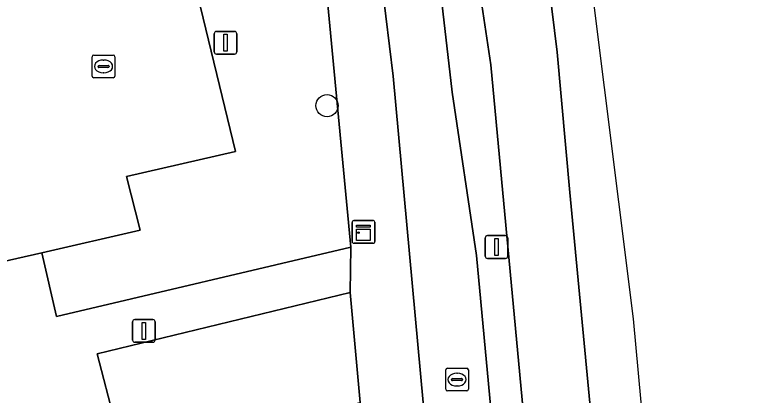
# Model space of a CAD drawing. Extents: x 159716 to 160783, y 383290 to 384031.
# Drawn here: x 160653.84 to 160685.99, y 383458.15 to 383474.9 of the extents above; entities that cross this region are included whole.
import ezdxf

# ---------------------------------------------------------------- set-up
doc = ezdxf.new("R2010")
doc.units = 0
for name, color, linetype in [('IMGEO_Berm_open', 7, 'Continuous'), ('IMGEO_Boom', 7, 'Continuous'), ('IMGEO_Fietspad_gesloten', 7, 'Continuous'), ('IMGEO_Groenvoorziening', 7, 'Continuous'), ('IMGEO_Kast', 7, 'Continuous'), ('IMGEO_Kolk', 7, 'Continuous'), ('IMGEO_Lichtmast', 7, 'Continuous'), ('IMGEO_Parkeervlak_open', 7, 'Continuous'), ('IMGEO_Rijbaan_lokaal_gesloten', 7, 'Continuous'), ('IMGEO_Rioolput', 7, 'Continuous'), ('IMGEO_Voetpad_open', 7, 'Continuous')]:
    doc.layers.add(name, color=color, linetype=linetype)

msp = doc.modelspace()

# ---------------------------------------------------------------- linework, layer by layer
at = {"layer": 'IMGEO_Berm_open'}
for points in [[(160674.788, 383472.682), (160674.048, 383477.684), (160670.411, 383500), (160670.384, 383500.166), (160670.097, 383502.322), (160669.878, 383504.384)], [(160669.325, 383500), (160669.616, 383497.819), (160670.363, 383492.142), (160672.113, 383479.631), (160672.42, 383477.341), (160673.091, 383471.483), (160674.164, 383464.304), (160680.195, 383399.717), (160680.963, 383386.524), (160681.376, 383377.667), (160681.827, 383362.938), (160683.056, 383331.059), (160683.062, 383310.21), (160685.428, 383309.994), (160683.357, 383364.181), (160682.54, 383383.464)], [(160681.397, 383402.031), (160674.788, 383472.682)]]:
    msp.add_lwpolyline(points, dxfattribs=at)
at = {"layer": 'IMGEO_Boom'}
msp.add_circle((160667.584, 383470.893), 0.489, dxfattribs=at)
at = {"layer": 'IMGEO_Fietspad_gesloten'}
for points in [[(160674.164, 383464.304), (160673.091, 383471.483), (160672.42, 383477.341), (160672.113, 383479.631), (160670.363, 383492.142), (160669.616, 383497.819), (160669.325, 383500)], [(160667.909, 383491.678), (160669.898, 383477.299), (160670.004, 383476.157), (160670.486, 383472.182), (160673.27, 383442.049), (160676.932, 383402.415)], [(160680.111, 383310.563), (160679.963, 383309.844), (160683.062, 383310.21), (160683.056, 383331.059), (160681.827, 383362.938), (160681.376, 383377.667), (160680.963, 383386.524), (160680.195, 383399.717), (160674.164, 383464.304)]]:
    msp.add_lwpolyline(points, dxfattribs=at)
at = {"layer": 'IMGEO_Groenvoorziening'}
msp.add_lwpolyline([(160662.724, 383499.793), (160656.448, 383498.292), (160656.457, 383498.154), (160663.552, 383468.876), (160658.764, 383467.783), (160659.364, 383465.421), (160655.037, 383464.416), (160655.689, 383461.619), (160668.627, 383464.664), (160665.489, 383497.736)], dxfattribs=at)
at = {"layer": 'IMGEO_Kast'}
for p, q in [((160668.686, 383464.916), (160668.686, 383465.757)), ((160668.686, 383465.757), (160668.686, 383464.916)), ((160668.761, 383465.841), (160669.602, 383465.841)), ((160669.602, 383465.841), (160668.761, 383465.841)), ((160669.686, 383465.766), (160669.686, 383464.925)), ((160669.686, 383464.925), (160669.686, 383465.766)), ((160669.611, 383464.841), (160668.77, 383464.841)), ((160668.77, 383464.841), (160669.611, 383464.841))]:
    msp.add_line(p, q, dxfattribs=at)
for points in [[(160668.881, 383465.631), (160669.481, 383465.631), (160669.481, 383465.546), (160668.881, 383465.546), (160668.881, 383465.631)], [(160668.881, 383465.456), (160669.481, 383465.456), (160669.481, 383464.967), (160668.881, 383464.967), (160668.881, 383465.456)]]:
    msp.add_lwpolyline(points, dxfattribs=at)
msp.add_circle((160668.965, 383465.305), 0.0377, dxfattribs=at)
for centre, start, end in [((160668.764, 383465.763), 92.4484, 184.2845), ((160668.764, 383465.763), 92.4484, 184.2845), ((160669.608, 383465.763), 2.4484, 94.2845), ((160669.608, 383465.763), 2.4484, 94.2845), ((160668.764, 383464.919), 182.4484, 274.2845), ((160668.764, 383464.919), 182.4484, 274.2845), ((160669.608, 383464.919), 272.4484, 4.2845), ((160669.608, 383464.919), 272.4484, 4.2845)]:
    msp.add_arc(centre, 0.0779, start, end, dxfattribs=at)
at = {"layer": 'IMGEO_Kolk'}
for p, q in [((160657.326, 383473.116), (160658.178, 383473.116)), ((160657.251, 383472.19), (160657.251, 383473.042)), ((160657.739, 383472.896), (160657.764, 383472.896)), ((160658.252, 383473.042), (160658.252, 383472.19)), ((160657.51, 383472.61), (160657.51, 383472.622)), ((160657.948, 383472.573), (160657.55, 383472.573)), ((160657.553, 383472.659), (160657.951, 383472.659)), ((160657.994, 383472.622), (160657.994, 383472.61)), ((160657.762, 383472.336), (160657.737, 383472.336)), ((160658.178, 383472.116), (160657.326, 383472.116))]:
    msp.add_line(p, q, dxfattribs=at)
for points in [[(160657.326, 383473.116), (160658.178, 383473.116)], [(160657.251, 383472.19), (160657.251, 383473.042)], [(160658.252, 383473.042), (160658.252, 383472.19)], [(160658.178, 383472.116), (160657.326, 383472.116)]]:
    msp.add_lwpolyline(points, dxfattribs=at)
for centre, radius, start, end in [((160657.328, 383473.04), 0.0765, 91.552, 178.448), ((160657.328, 383473.04), 0.0765, 91.552, 178.448), ((160658.176, 383473.04), 0.0765, 1.552, 88.448), ((160658.176, 383473.04), 0.0765, 1.552, 88.448), ((160657.55, 383472.619), 0.0403, 85.8775, 175.7526), ((160657.547, 383472.609), 0.0366, 178.938, 274.7102), ((160657.951, 383472.616), 0.043, 264.8664, 352.4533), ((160657.955, 383472.621), 0.0386, 1.7309, 96.639), ((160657.328, 383472.192), 0.0765, 181.552, 268.448), ((160657.328, 383472.192), 0.0765, 181.552, 268.448), ((160658.176, 383472.192), 0.0765, 271.552, 358.448), ((160658.176, 383472.192), 0.0765, 271.552, 358.448)]:
    msp.add_arc(centre, radius, start, end, dxfattribs=at)
for centre, major_axis, ratio, start_param, end_param in [((160657.738, 383472.616), (-0.387, 0.002), 0.722429, 4.712389, 7.853982), ((160657.763, 383472.616), (-0.39, 0.002), 0.717154, 1.570796, 4.712389)]:
    msp.add_ellipse(centre, major_axis=major_axis, ratio=ratio, start_param=start_param, end_param=end_param, dxfattribs=at)
at = {"layer": 'IMGEO_Lichtmast'}
for p, q in [((160662.721, 383474.157), (160663.511, 383474.157)), ((160663.511, 383474.157), (160662.721, 383474.157)), ((160662.621, 383473.257), (160662.621, 383474.057)), ((160662.621, 383474.057), (160662.621, 383473.257)), ((160663.611, 383474.057), (160663.611, 383473.257)), ((160663.611, 383473.257), (160663.611, 383474.057)), ((160663.511, 383473.157), (160662.721, 383473.157)), ((160662.721, 383473.157), (160663.511, 383473.157)), ((160674.542, 383464.276), (160674.542, 383465.076)), ((160674.542, 383465.076), (160674.542, 383464.276)), ((160674.642, 383465.176), (160675.432, 383465.176)), ((160675.432, 383465.176), (160674.642, 383465.176)), ((160675.532, 383465.076), (160675.532, 383464.276)), ((160675.532, 383464.276), (160675.532, 383465.076)), ((160675.432, 383464.176), (160674.642, 383464.176)), ((160674.642, 383464.176), (160675.432, 383464.176)), ((160659.031, 383460.586), (160659.031, 383461.386)), ((160659.031, 383461.386), (160659.031, 383460.586)), ((160659.131, 383461.486), (160659.921, 383461.486)), ((160659.921, 383461.486), (160659.131, 383461.486)), ((160660.021, 383461.386), (160660.021, 383460.586)), ((160660.021, 383460.586), (160660.021, 383461.386)), ((160659.921, 383460.486), (160659.131, 383460.486)), ((160659.131, 383460.486), (160659.921, 383460.486))]:
    msp.add_line(p, q, dxfattribs=at)
for points in [[(160663.041, 383474.032), (160663.191, 383474.032), (160663.191, 383473.282), (160663.041, 383473.282), (160663.041, 383474.032)], [(160674.962, 383465.051), (160675.112, 383465.051), (160675.112, 383464.301), (160674.962, 383464.301), (160674.962, 383465.051)], [(160659.451, 383461.361), (160659.601, 383461.361), (160659.601, 383460.611), (160659.451, 383460.611), (160659.451, 383461.361)]]:
    msp.add_lwpolyline(points, dxfattribs=at)
for centre, start, end in [((160662.721, 383474.057), 90, 180), ((160662.721, 383474.057), 90, 180), ((160663.511, 383474.057), 0, 90), ((160663.511, 383474.057), 360, 90), ((160662.721, 383473.257), 180, 270), ((160662.721, 383473.257), 180, 270), ((160663.511, 383473.257), 270, 0), ((160663.511, 383473.257), 270, 0), ((160674.642, 383465.076), 90, 180), ((160674.642, 383465.076), 90, 180), ((160675.432, 383465.076), 0, 90), ((160675.432, 383465.076), 360, 90), ((160674.642, 383464.276), 180, 270), ((160674.642, 383464.276), 180, 270), ((160675.432, 383464.276), 270, 0), ((160675.432, 383464.276), 270, 0), ((160659.131, 383461.386), 90, 180), ((160659.131, 383461.386), 90, 180), ((160659.921, 383461.386), 0, 90), ((160659.921, 383461.386), 360, 90), ((160659.131, 383460.586), 180, 270), ((160659.131, 383460.586), 180, 270), ((160659.921, 383460.586), 270, 0), ((160659.921, 383460.586), 270, 0)]:
    msp.add_arc(centre, 0.1, start, end, dxfattribs=at)
at = {"layer": 'IMGEO_Parkeervlak_open'}
for points in [[(160645.339, 383495.567), (160640.944, 383494.558), (160648.602, 383462.965), (160650.618, 383463.422), (160655.037, 383464.416), (160659.364, 383465.421), (160658.764, 383467.783), (160663.552, 383468.876), (160656.457, 383498.154), (160652.12, 383497.109)], [(160656.88, 383454.683), (160669.042, 383457.837), (160668.594, 383462.677), (160657.468, 383459.978), (160658.252, 383456.992)]]:
    msp.add_lwpolyline(points, dxfattribs=at)
at = {"layer": 'IMGEO_Rijbaan_lokaal_gesloten'}
for points in [[(160690.823, 383309.426), (160690.846, 383309.913), (160687.429, 383392.401), (160681.062, 383461.517), (160675.323, 383507.364), (160675.457, 383514.427), (160675.636, 383523.856), (160678.578, 383539.845), (160686.295, 383560.103), (160695.17, 383577.128), (160696.528, 383578.802), (160709.688, 383595.022)], [(160682.838, 383418.529), (160680.144, 383447.35), (160678.264, 383467.07), (160677.704, 383473.245), (160676.992, 383479.098), (160675.922, 383485.772), (160674.506, 383494.798), (160673.515, 383501.492), (160673.287, 383503.494), (160673.051, 383505.508), (160672.874, 383507.545), (160672.768, 383509.543), (160672.701, 383511.529), (160672.693, 383514.746)], [(160672.693, 383514.746), (160672.701, 383511.529), (160672.768, 383509.543), (160672.874, 383507.545), (160673.051, 383505.508), (160673.287, 383503.494), (160673.515, 383501.492), (160674.506, 383494.798), (160675.922, 383485.772), (160676.992, 383479.098), (160677.704, 383473.245), (160678.264, 383467.07), (160680.144, 383447.35), (160682.838, 383418.529)], [(160669.878, 383504.384), (160670.097, 383502.322), (160670.384, 383500.166), (160670.411, 383500), (160674.048, 383477.684), (160674.788, 383472.682), (160681.397, 383402.031)]]:
    msp.add_lwpolyline(points, dxfattribs=at)
at = {"layer": 'IMGEO_Rioolput'}
for p, q in [((160672.878, 383459.347), (160673.73, 383459.347)), ((160672.803, 383458.421), (160672.803, 383459.273)), ((160673.291, 383459.127), (160673.316, 383459.127)), ((160673.804, 383459.273), (160673.804, 383458.421)), ((160673.062, 383458.841), (160673.062, 383458.853)), ((160673.5, 383458.804), (160673.102, 383458.804)), ((160673.105, 383458.89), (160673.503, 383458.89)), ((160673.546, 383458.853), (160673.546, 383458.841)), ((160673.73, 383458.347), (160672.878, 383458.347)), ((160673.314, 383458.567), (160673.289, 383458.567))]:
    msp.add_line(p, q, dxfattribs=at)
for points in [[(160672.878, 383459.347), (160673.73, 383459.347)], [(160672.803, 383458.421), (160672.803, 383459.273)], [(160673.804, 383459.273), (160673.804, 383458.421)], [(160673.73, 383458.347), (160672.878, 383458.347)]]:
    msp.add_lwpolyline(points, dxfattribs=at)
for centre, radius, start, end in [((160672.88, 383459.271), 0.0765, 91.552, 178.448), ((160672.88, 383459.271), 0.0765, 91.552, 178.448), ((160673.728, 383459.271), 0.0765, 1.552, 88.448), ((160673.728, 383459.271), 0.0765, 1.552, 88.448), ((160673.102, 383458.85), 0.0403, 85.8775, 175.7526), ((160673.099, 383458.84), 0.0366, 178.938, 274.7102), ((160673.503, 383458.847), 0.043, 264.8664, 352.4533), ((160673.507, 383458.852), 0.0386, 1.7309, 96.639), ((160672.88, 383458.423), 0.0765, 181.552, 268.448), ((160672.88, 383458.423), 0.0765, 181.552, 268.448), ((160673.728, 383458.423), 0.0765, 271.552, 358.448), ((160673.728, 383458.423), 0.0765, 271.552, 358.448)]:
    msp.add_arc(centre, radius, start, end, dxfattribs=at)
for centre, major_axis, ratio, start_param, end_param in [((160673.29, 383458.847), (-0.387, 0.002), 0.722429, 4.712389, 7.853982), ((160673.315, 383458.847), (-0.39, 0.002), 0.717154, 1.570796, 4.712389)]:
    msp.add_ellipse(centre, major_axis=major_axis, ratio=ratio, start_param=start_param, end_param=end_param, dxfattribs=at)
at = {"layer": 'IMGEO_Voetpad_open'}
for points in [[(160665.489, 383497.736), (160668.627, 383464.664), (160668.594, 383462.677), (160669.042, 383457.837), (160669.444, 383453.24), (160669.917, 383448.914), (160670.502, 383443.788)], [(160670.486, 383472.182), (160670.004, 383476.157), (160669.898, 383477.299), (160667.909, 383491.678)], [(160670.618, 383443.314), (160670.747, 383441.915), (160673.27, 383442.049), (160670.486, 383472.182)], [(160658.252, 383456.992), (160657.468, 383459.978), (160668.594, 383462.677), (160668.627, 383464.664), (160655.689, 383461.619), (160655.037, 383464.416), (160650.618, 383463.422), (160651.972, 383457.863), (160649.924, 383457.336), (160644.492, 383455.825), (160641.422, 383455.033), (160635.449, 383453.521), (160629.593, 383452.038), (160623.736, 383450.555), (160617.879, 383449.072), (160612.023, 383447.59), (160606.167, 383446.107), (160600.195, 383444.595), (160596.61, 383443.749), (160595.501, 383438.992), (160596.542, 383439.302), (160597.663, 383439.636)]]:
    msp.add_lwpolyline(points, dxfattribs=at)

doc.saveas('drawing.dxf')
